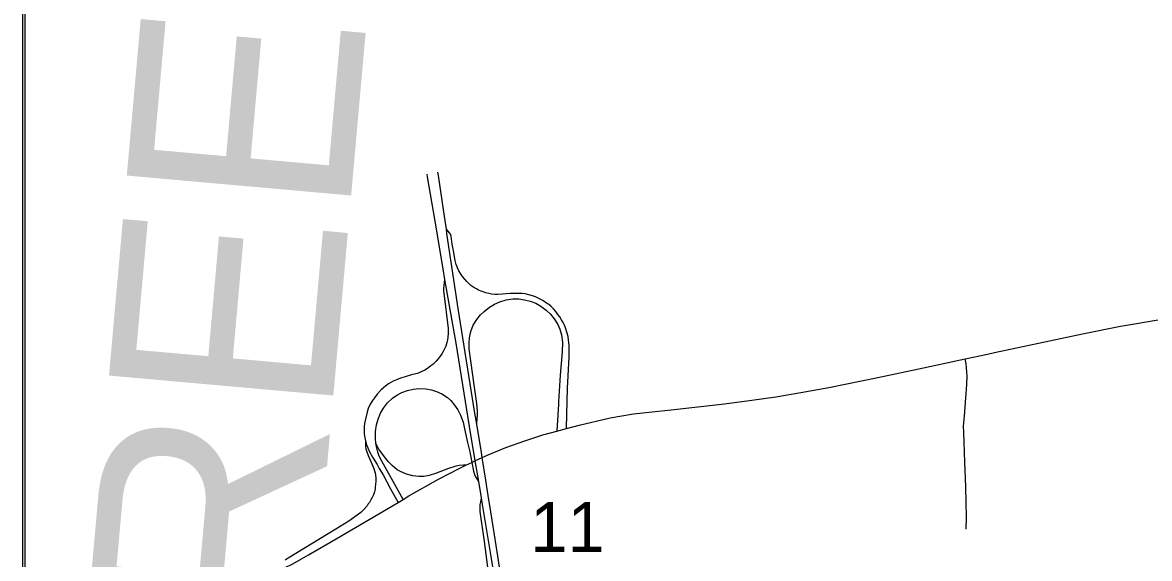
# Model space of a CAD drawing. Extents: x -1.4 to 35.4, y 0 to 22.
# Drawn here: x 24.49 to 25.437, y 14.354 to 14.805 of the extents above; entities that cross this region are included whole.
import ezdxf

# ---------------------------------------------------------------- set-up
doc = ezdxf.new("R2010")
doc.units = 0
for name, color, linetype in [('GM_X_City_Street', 7, 'Continuous'), ('GM_X_County_Road', 7, 'Continuous'), ('GM_X_County_Text', 7, 'Continuous'), ('GM_X_Interchange_Ramps', 7, 'Continuous'), ('GM_X_Section_Text', 7, 'Continuous'), ('SC_Scratch1', 7, 'Continuous'), ('SH_Border', 7, 'Continuous'), ('SH_Cut_Line', 7, 'Continuous')]:
    doc.layers.add(name, color=color, linetype=linetype)

msp = doc.modelspace()

# ---------------------------------------------------------------- linework, layer by layer
at = {"layer": 'GM_X_City_Street'}
msp.add_lwpolyline([(25.28319, 14.37826), (25.28338, 14.38817), (25.28277, 14.41392), (25.28203, 14.43459), (25.2817, 14.44328), (25.28109, 14.46004), (25.28102, 14.46501), (25.28167, 14.47331), (25.28293, 14.48879), (25.28364, 14.49995), (25.28395, 14.50702), (25.28371, 14.51039), (25.28332, 14.51416), (25.28301, 14.51731), (25.28226, 14.52164)], dxfattribs=at)
at = {"layer": 'GM_X_County_Road'}
for p, q in [((25.28226, 14.52164), (25.30097, 14.52561)), ((24.9389, 14.46092), (24.94705, 14.46304)), ((24.94705, 14.46304), (24.95772, 14.46583)), ((24.80543, 14.40088), (24.80978, 14.40344))]:
    msp.add_line(p, q, dxfattribs=at)
msp.add_lwpolyline([(24.48967, 14.89831), (24.48967, 13.93893), (25.40277, 13.84491), (25.49799, 14.83922), (24.49302, 14.93411)], close=True, dxfattribs=at)
for points in [[(25.30097, 14.52561), (25.30688, 14.52686), (25.38097, 14.54266), (25.41279, 14.54904), (25.44798, 14.55497), (25.4686, 14.55807)], [(25.035, 14.47889), (25.07983, 14.48389), (25.10282, 14.48679), (25.12303, 14.48981), (25.14417, 14.4933), (25.16763, 14.4976), (25.20885, 14.50595), (25.24323, 14.51327), (25.28226, 14.52164)], [(24.95772, 14.46583), (24.98368, 14.472), (25.00342, 14.47526), (25.01922, 14.47712), (25.035, 14.47889)], [(24.86241, 14.43208), (24.86739, 14.43443), (24.87013, 14.43572), (24.87627, 14.4386), (24.88113, 14.44088), (24.89611, 14.44704), (24.91191, 14.45273), (24.92713, 14.45784), (24.9389, 14.46092)], [(24.80978, 14.40344), (24.81459, 14.40627), (24.83956, 14.42032), (24.85744, 14.42973), (24.86241, 14.43208)], [(24.7051, 14.3436), (24.70996, 14.34589), (24.71692, 14.34934), (24.72411, 14.35333), (24.73018, 14.35678), (24.75327, 14.37015), (24.80543, 14.40088)]]:
    msp.add_lwpolyline(points, dxfattribs=at)
at = {"layer": 'GM_X_County_Text'}
msp.add_lwpolyline([(24.48967, 15.27515), (24.48967, 14.06648), (28.48645, 14.06648)], dxfattribs=at)
at = {"layer": 'GM_X_Interchange_Ramps'}
msp.add_line((24.87303, 14.41851), (24.87536, 14.40465), dxfattribs=at)
for points in [[(24.87163, 14.46665), (24.8701, 14.47589), (24.85607, 14.56398), (24.84652, 14.6272), (24.84603, 14.63079), (24.84405, 14.64536), (24.83931, 14.67598), (24.8389, 14.67865)], [(24.82966, 14.67702), (24.83005, 14.67471), (24.8363, 14.63751)], [(24.8363, 14.63751), (24.84305, 14.59737), (24.84462, 14.58841)], [(24.9493, 14.53302), (24.94887, 14.53742), (24.94836, 14.5404), (24.94738, 14.54422), (24.94644, 14.54696), (24.94527, 14.54987), (24.94419, 14.55208), (24.94289, 14.5545), (24.94136, 14.55691), (24.93989, 14.55906), (24.93812, 14.56141), (24.93606, 14.56371), (24.93383, 14.56585), (24.9321, 14.56726), (24.92955, 14.56913), (24.92724, 14.57064), (24.92435, 14.57221), (24.92114, 14.57369), (24.91858, 14.57468), (24.91553, 14.57559), (24.91223, 14.57624), (24.90967, 14.57657), (24.90646, 14.57669), (24.89962, 14.57652), (24.88968, 14.57586), (24.88669, 14.57587), (24.88411, 14.57618), (24.88179, 14.57661), (24.87925, 14.57724), (24.87623, 14.57821), (24.87315, 14.57954), (24.87131, 14.58042), (24.86914, 14.58171), (24.86668, 14.58348), (24.86465, 14.58519), (24.86315, 14.58675), (24.86125, 14.58886), (24.85961, 14.59083), (24.85785, 14.59341), (24.85659, 14.59574), (24.85538, 14.59821), (24.85442, 14.60096), (24.85352, 14.60426), (24.85194, 14.61251), (24.85105, 14.61814), (24.85003, 14.62495), (24.8494, 14.62659), (24.84871, 14.62776), (24.84761, 14.62907), (24.84603, 14.63079)], [(24.84462, 14.58841), (24.84387, 14.58338), (24.84372, 14.581), (24.84368, 14.57838), (24.84381, 14.57677), (24.84768, 14.54707), (24.8477, 14.54334), (24.84735, 14.53963), (24.84694, 14.53755), (24.84649, 14.53538), (24.8455, 14.53244), (24.84453, 14.53014), (24.8434, 14.52785), (24.84217, 14.52577), (24.84084, 14.52378), (24.83928, 14.52172), (24.8375, 14.51959), (24.83589, 14.51809), (24.83455, 14.51683), (24.83306, 14.51567), (24.83029, 14.51362), (24.82789, 14.51224), (24.82492, 14.51074), (24.82165, 14.50941), (24.81781, 14.50838)], [(24.84462, 14.58841), (24.85401, 14.5347), (24.86522, 14.46483), (24.87013, 14.43572), (24.87303, 14.41851)], [(24.87163, 14.46665), (24.87205, 14.47177), (24.87226, 14.47421), (24.87216, 14.47756), (24.87165, 14.48416), (24.86982, 14.49787), (24.86653, 14.52005), (24.86529, 14.52993), (24.86514, 14.53492), (24.86545, 14.53925), (24.86665, 14.54472), (24.86871, 14.54992), (24.87154, 14.55474), (24.87466, 14.55856), (24.87776, 14.5616), (24.88219, 14.56503), (24.88646, 14.56758), (24.891, 14.5696), (24.89636, 14.5712), (24.9019, 14.57201), (24.90687, 14.57202), (24.9118, 14.57142), (24.91663, 14.57022), (24.92126, 14.56841), (24.92563, 14.56605), (24.93011, 14.56272), (24.93367, 14.55926), (24.93676, 14.55537), (24.93965, 14.55058), (24.94137, 14.5466), (24.94251, 14.54281)], [(24.94251, 14.54281), (24.9428, 14.54186), (24.94362, 14.53572), (24.94344, 14.52767), (24.94177, 14.50784), (24.9404, 14.48551), (24.94029, 14.48365), (24.9389, 14.46092)], [(24.94705, 14.46304), (24.94738, 14.47504), (24.94798, 14.49698), (24.94936, 14.52306), (24.9493, 14.53302)], [(24.81781, 14.50838), (24.81685, 14.50812), (24.81142, 14.50654), (24.80755, 14.5053), (24.80414, 14.50399), (24.80145, 14.50275), (24.79935, 14.5017), (24.79752, 14.50052), (24.79523, 14.49888), (24.79326, 14.49724), (24.79103, 14.49521), (24.78789, 14.49187), (24.78553, 14.48885), (24.78396, 14.48656), (24.78205, 14.48341), (24.78041, 14.47975), (24.77917, 14.47574), (24.77792, 14.47096), (24.77727, 14.46729), (24.77701, 14.46486), (24.77701, 14.46251), (24.77701, 14.45923), (24.77727, 14.45654), (24.77797, 14.45257)], [(24.80978, 14.40344), (24.80563, 14.4108), (24.79029, 14.43803), (24.7892, 14.44062), (24.78832, 14.44326), (24.78753, 14.44652), (24.78695, 14.44932), (24.78684, 14.45031), (24.78634, 14.45488), (24.78641, 14.46048), (24.78724, 14.46602), (24.78858, 14.4708), (24.79075, 14.47597), (24.79324, 14.48027), (24.79669, 14.48468), (24.80078, 14.4885), (24.80433, 14.49101), (24.80872, 14.49335), (24.81337, 14.49513), (24.81822, 14.49624), (24.82318, 14.49671), (24.82877, 14.49649), (24.83366, 14.49555), (24.83781, 14.49422), (24.84232, 14.49213), (24.84697, 14.48902), (24.84976, 14.48656), (24.85303, 14.4828), (24.85579, 14.47866), (24.85802, 14.4742), (24.86009, 14.46832), (24.86137, 14.46288), (24.86381, 14.4514), (24.86565, 14.44334), (24.86739, 14.43443), (24.8688, 14.42722), (24.86968, 14.42442), (24.87056, 14.42232), (24.87169, 14.42057), (24.87303, 14.41851)], [(24.89168, 14.34076), (24.88934, 14.3557), (24.88647, 14.37347), (24.88336, 14.39308), (24.88127, 14.40658), (24.87932, 14.41947), (24.87627, 14.4386), (24.87559, 14.44279), (24.87163, 14.46665)], [(24.77797, 14.45257), (24.77801, 14.44927), (24.77818, 14.44758), (24.77846, 14.446), (24.77884, 14.4442), (24.7803, 14.44047), (24.78264, 14.43532), (24.78428, 14.43136), (24.78502, 14.42938), (24.7857, 14.42752), (24.78615, 14.42571), (24.78649, 14.42367), (24.78666, 14.42136), (24.78666, 14.41887), (24.78655, 14.41587), (24.78632, 14.41384), (24.78609, 14.41197), (24.78558, 14.40977), (24.78468, 14.40729), (24.78361, 14.40497), (24.78264, 14.40304), (24.78138, 14.40092), (24.78044, 14.39955), (24.77937, 14.39807), (24.77669, 14.39501), (24.77401, 14.39247), (24.76407, 14.38496), (24.75305, 14.37826), (24.71299, 14.35395), (24.7106, 14.3522)], [(24.77797, 14.45257), (24.77858, 14.45025), (24.77996, 14.44666), (24.78133, 14.4435), (24.78387, 14.439), (24.78774, 14.43266), (24.78967, 14.4295), (24.79278, 14.42418), (24.79922, 14.41233), (24.80543, 14.40088)], [(24.86241, 14.43208), (24.8604, 14.43222), (24.85672, 14.43191), (24.85314, 14.4311), (24.84789, 14.42952), (24.8368, 14.42529), (24.83152, 14.42351), (24.82724, 14.42264), (24.82291, 14.42262), (24.81798, 14.42319), (24.81257, 14.42457), (24.808, 14.42648), (24.80479, 14.42832), (24.80045, 14.43183), (24.79746, 14.43496), (24.7951, 14.43786), (24.79156, 14.44248), (24.7894, 14.44563), (24.78684, 14.45031)], [(24.87536, 14.40465), (24.87462, 14.40124), (24.87418, 14.39922), (24.87409, 14.39666), (24.87427, 14.39313), (24.87781, 14.36795), (24.88072, 14.3464), (24.88219, 14.33216), (24.88285, 14.3191), (24.88282, 14.30726), (24.88208, 14.29296), (24.88073, 14.27932), (24.87878, 14.26639), (24.87626, 14.25418), (24.87269, 14.2403), (24.8681, 14.225)], [(24.87536, 14.40465), (24.8763, 14.39905), (24.88371, 14.35369), (24.88846, 14.32488), (24.89063, 14.30762), (24.89132, 14.30192), (24.89202, 14.29153), (24.89302, 14.27168), (24.89331, 14.25118), (24.89251, 14.22309)]]:
    msp.add_lwpolyline(points, dxfattribs=at)
at = {"layer": 'SC_Scratch1'}
msp.add_lwpolyline([(24.48967, 14.87591), (24.48967, 13.05458), (31.28967, 13.05458)], dxfattribs=at)
at = {"layer": 'SH_Border'}
msp.add_lwpolyline([(24.48967, 19.85458), (24.49214, 13.05458), (31.28967, 13.05458), (31.28967, 19.85458)], close=True, dxfattribs=at)
at = {"layer": 'SH_Cut_Line'}
msp.add_lwpolyline([(24.48967, 14.87591), (24.48967, 13.05458), (31.28967, 13.05458)], dxfattribs=at)

# ---------------------------------------------------------------- texts
at = {"layer": 'GM_X_County_Text'}
msp.add_text('GREENE COUNTY', height=0.1893939, rotation=84.91554, dxfattribs=at).set_placement((24.71551, 14.09169))
at = {"layer": 'GM_X_Section_Text'}
msp.add_text('11', height=0.041856, rotation=0.00001, dxfattribs=at).set_placement((24.91673, 14.35923))

doc.saveas('drawing.dxf')
